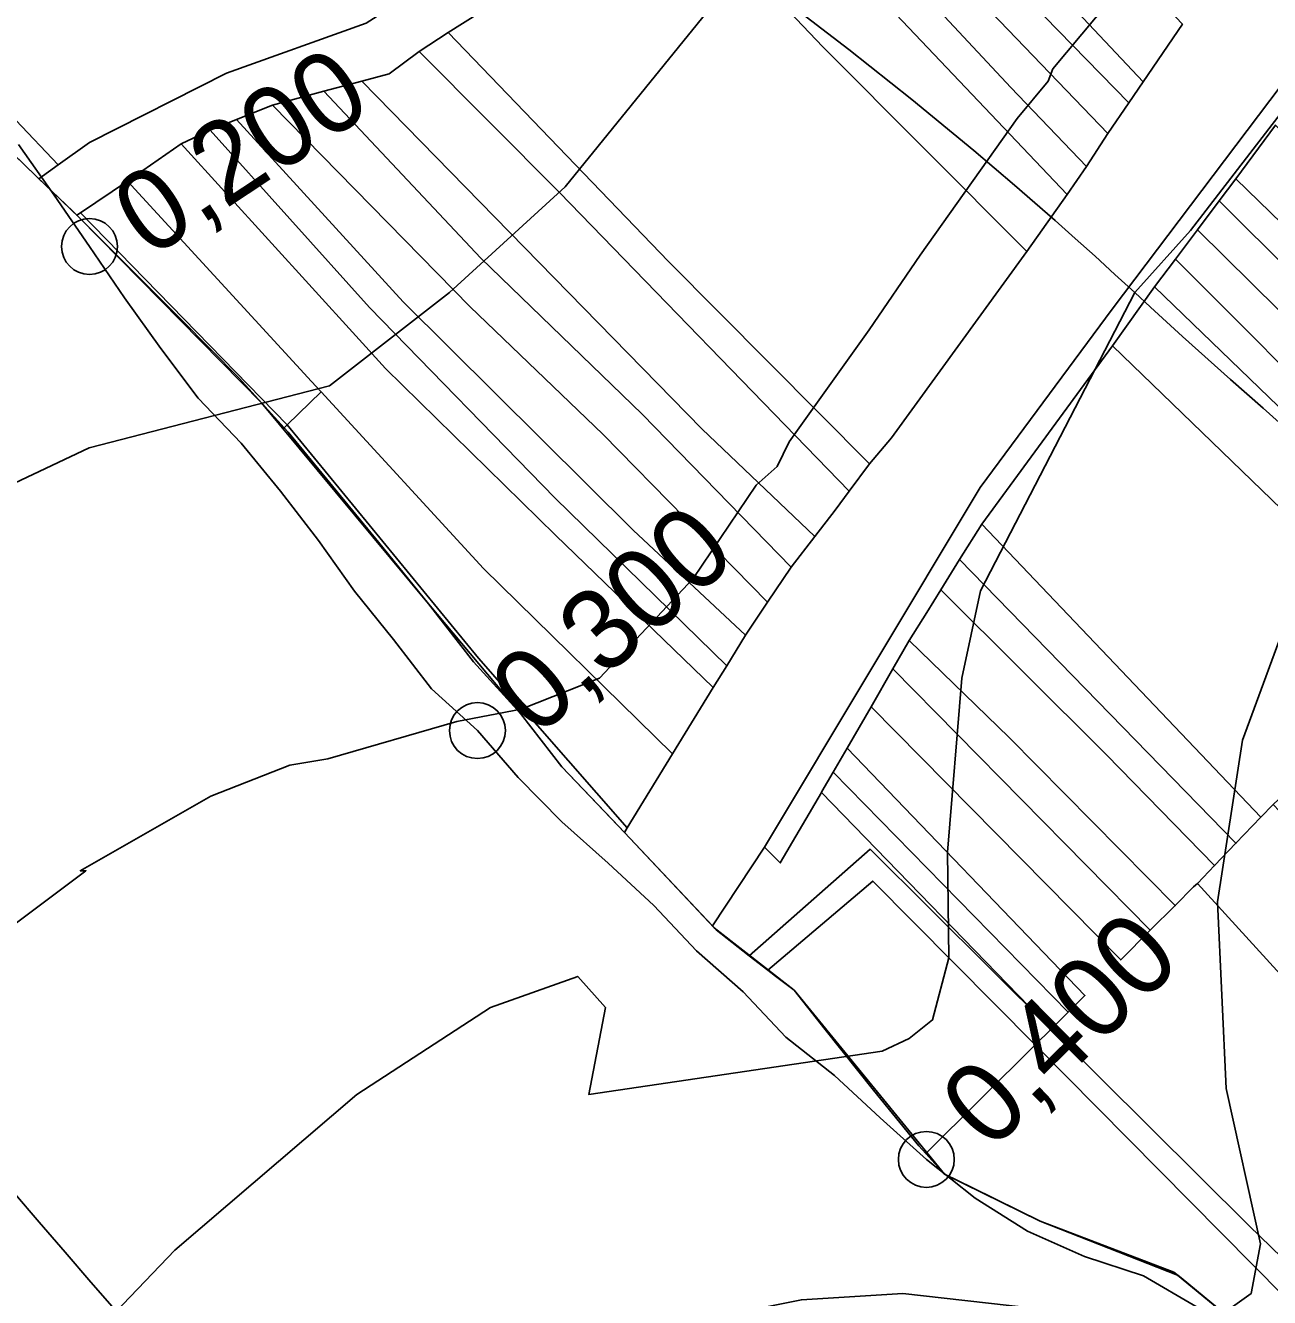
# Model space of a CAD drawing. Extents: x -510989 to -501240, y -1184665 to -1176098.
# Drawn here: x -505145.3 to -504945.2, y -1183005.6 to -1182801 of the extents above; entities that cross this region are included whole.
import ezdxf

# ---------------------------------------------------------------- set-up
doc = ezdxf.new("R2010")
doc.units = 0
for name, color, linetype in [('NAVRH_rozvodnice', 7, 'Continuous'), ('orna_puda', 7, 'Continuous'), ('ostatni_plocha_x_draha', 7, 'Continuous'), ('ostatni_plocha_x_neplodna_puda', 7, 'Continuous'), ('ostatni_plocha_x_ostatni_komunikace', 7, 'Continuous'), ('ostatni_plocha_x_silnice', 7, 'Continuous'), ('popis', 7, 'Continuous'), ('STAV_povodi', 7, 'Continuous'), ('trasovani_toku', 7, 'Continuous'), ('trvaly_travni_porost', 7, 'Continuous'), ('vodni_plocha_x_vodni_tok_v_koryt_prir_n_upr', 7, 'Continuous'), ('vrstevnice_01', 7, 'Continuous'), ('vrstevnice_02', 7, 'Continuous')]:
    doc.layers.add(name, color=color, linetype=linetype)

msp = doc.modelspace()

# ---------------------------------------------------------------- linework, layer by layer
at = {"layer": 'NAVRH_rozvodnice'}
for centre, radius, start, end in [((-503349.55, -1181451.68), 2365.2, 210.66565, 230.3961), ((-505444.54, -1183359.44), 702.72, 47.17982, 69.65509), ((-504278.53, -1182101.14), 1012.77, 227.17982, 239.74893)]:
    msp.add_arc(centre, radius, start, end, dxfattribs=at)
at = {"layer": 'orna_puda'}
msp.add_lwpolyline([(-504945.79, -1182623.15), (-504946.2, -1182633.83), (-504949.82, -1182649.04), (-504955.31, -1182663.12), (-504961.66, -1182672.58), (-504969.06, -1182683.16), (-504977.22, -1182692.7), (-504989.31, -1182704.1), (-505018.76, -1182728.22), (-505040.83, -1182750.48), (-505069.32, -1182787.16), (-505090.51, -1182800.69), (-505112.99, -1182808.71), (-505135, -1182819.86), (-505140.03, -1182823.47), (-505153.74, -1182809.11)], dxfattribs=at)
at = {"layer": 'ostatni_plocha_x_draha'}
msp.add_lwpolyline([(-504936.24, -1182801.25), (-504970.53, -1182846.68), (-504991.75, -1182875.37), (-505026.46, -1182933.19), (-505034.82, -1182945.88), (-505048.97, -1182930.84), (-505048.53, -1182930.12), (-505041.27, -1182918.22), (-505034.71, -1182907.52), (-505032.52, -1182904.03), (-505029.51, -1182899.13), (-505025.98, -1182893.79), (-505022.14, -1182888.17), (-505018.36, -1182883.26), (-505015.11, -1182879.01), (-505012.86, -1182875.93), (-505009.55, -1182871.56), (-505006.03, -1182867.34), (-504984.26, -1182837.41), (-504977.79, -1182828.25), (-504974.67, -1182823.72), (-504971.21, -1182818.43), (-504967.87, -1182813.49), (-504965.55, -1182810.11), (-504959.24, -1182800.82)], dxfattribs=at)
at = {"layer": 'ostatni_plocha_x_neplodna_puda'}
for points in [[(-505137.06, -1182831.56), (-505136.44, -1182831.15), (-505103.23, -1182865.27), (-505103.73, -1182865.75), (-505110.94, -1182857.75), (-505120.23, -1182848.36), (-505136.26, -1182832.33)], [(-505103.73, -1182865.75), (-505103.23, -1182865.27), (-505072.47, -1182902.8), (-505048.53, -1182930.12), (-505048.97, -1182930.84), (-505050.88, -1182928.8), (-505059.03, -1182920.26), (-505065.67, -1182911.73), (-505073.25, -1182903.38), (-505080.51, -1182894.08), (-505088.54, -1182884.17), (-505103.07, -1182866.48), (-505103.67, -1182865.81)]]:
    msp.add_lwpolyline(points, close=True, dxfattribs=at)
at = {"layer": 'ostatni_plocha_x_ostatni_komunikace'}
msp.add_lwpolyline([(-504944.24, -1182817.07), (-504950.67, -1182825.69), (-504953.3, -1182829.22), (-504956.8, -1182833.91), (-504960.35, -1182838.61), (-504963.73, -1182843.09), (-504970.46, -1182852.59), (-504991.51, -1182881.27), (-504995.09, -1182886.94), (-504998.11, -1182891.84), (-505000.35, -1182895.44), (-505003.16, -1182899.94), (-505005.8, -1182904.51), (-505009.32, -1182910.61), (-505013.17, -1182917.27), (-505015.41, -1182921.16), (-505017.21, -1182924.27), (-505017.28, -1182924.39), (-505023.91, -1182935.74), (-505026.46, -1182933.19), (-504991.75, -1182875.37), (-504970.53, -1182846.68), (-504936.24, -1182801.25)], dxfattribs=at)
for points in [[(-505028.9, -1182950.67), (-505009.45, -1182933.53), (-504980.36, -1182962.46), (-504982.93, -1182965.02), (-505009.03, -1182938.67), (-505025.93, -1182953)], [(-504982.93, -1182965.02), (-504980.36, -1182962.46), (-504948.56, -1182994.07), (-504918.42, -1183023.29), (-504922.97, -1183025.57)]]:
    msp.add_lwpolyline(points, close=True, dxfattribs=at)
at = {"layer": 'ostatni_plocha_x_silnice'}
msp.add_lwpolyline([(-505072.27, -1182798.99), (-505077.31, -1182802.18), (-505081.98, -1182805.23), (-505086.82, -1182808.81), (-505091.21, -1182810), (-505097.33, -1182811.63), (-505105.56, -1182813.87), (-505111.38, -1182816.15), (-505115.61, -1182817.89), (-505120.26, -1182820.07), (-505128.91, -1182826.1), (-505136.44, -1182831.15), (-505137.06, -1182831.56), (-505137.71, -1182830.93), (-505142.18, -1182826.63), (-505143.15, -1182825.7), (-505140.03, -1182823.47), (-505135, -1182819.86), (-505112.99, -1182808.71), (-505090.51, -1182800.69)], dxfattribs=at)
at = {"layer": 'popis'}
msp.add_lwpolyline([(-504942.83, -1183016.2), (-504960.01, -1183002.03), (-504982.1, -1182993.35), (-504997.5, -1182985.79), (-505021.69, -1182956.21), (-505034.53, -1182946.19), (-505048.97, -1182930.84), (-505059.03, -1182920.26), (-505065.67, -1182911.73), (-505080.51, -1182894.08), (-505107.34, -1182861.75), (-505136.66, -1182831.95), (-505143.65, -1182825.21), (-505157.59, -1182811.77)], dxfattribs=at)
at = {"layer": 'STAV_povodi'}
msp.add_arc((-503349.55, -1181451.68), 2365.2, 210.66565, 230.3961, dxfattribs=at)
at = {"layer": 'trasovani_toku'}
for p, q in [((-505146.44, -1182820.19), (-505140.69, -1182828.36)), ((-505140.69, -1182828.36), (-505135.01, -1182836.59)), ((-505135.01, -1182836.59), (-505129.39, -1182844.87)), ((-505129.39, -1182844.87), (-505123.56, -1182852.99)), ((-505123.56, -1182852.99), (-505117.53, -1182860.97)), ((-505117.53, -1182860.97), (-505110.64, -1182868.22)), ((-505110.64, -1182868.22), (-505104.28, -1182875.93)), ((-505104.28, -1182875.93), (-505098.19, -1182883.86)), ((-505098.19, -1182883.86), (-505092.41, -1182892.03)), ((-505092.41, -1182892.03), (-505086.14, -1182899.82)), ((-505086.14, -1182899.82), (-505080.03, -1182907.73)), ((-505080.03, -1182907.73), (-505072.62, -1182914.45)), ((-505072.62, -1182914.45), (-505066.08, -1182922.01)), ((-505066.08, -1182922.01), (-505059.04, -1182929.11)), ((-505059.04, -1182929.11), (-505051.57, -1182935.76)), ((-505051.57, -1182935.76), (-505044.26, -1182942.59)), ((-505044.26, -1182942.59), (-505037.41, -1182949.87)), ((-505037.41, -1182949.87), (-505029.88, -1182956.45)), ((-505029.88, -1182956.45), (-505023.03, -1182963.74)), ((-505023.03, -1182963.74), (-505015.19, -1182969.94)), ((-505015.19, -1182969.94), (-505007.84, -1182976.73)), ((-505007.84, -1182976.73), (-505000.42, -1182983.43)), ((-505000.42, -1182983.43), (-504992.58, -1182989.64)), ((-504992.58, -1182989.64), (-504984.14, -1182994.99)), ((-504984.14, -1182994.99), (-504975, -1182999.06)), ((-504975, -1182999.06), (-504965.5, -1183002.18)), ((-504965.5, -1183002.18), (-504956.84, -1183007.18))]:
    msp.add_line(p, q, dxfattribs=at)
for centre in [(-505135.01, -1182836.59), (-505072.62, -1182914.45), (-505000.42, -1182983.43)]:
    msp.add_circle(centre, 4.5, dxfattribs=at)
at = {"layer": 'trvaly_travni_porost'}
for points in [[(-505010.3, -1182747.06), (-504959.24, -1182800.82), (-504965.55, -1182810.11), (-505018.98, -1182753.35), (-505014.32, -1182749.89)], [(-505028.74, -1182758.55), (-505024.83, -1182754.54), (-504995.02, -1182785.61), (-504967.87, -1182813.49), (-504971.21, -1182818.43)], [(-505028.74, -1182758.55), (-504971.21, -1182818.43), (-504974.67, -1182823.72), (-504986.84, -1182811.01), (-505032.57, -1182762.03)], [(-505032.57, -1182762.03), (-504986.84, -1182811.01), (-504974.67, -1182823.72), (-504977.79, -1182828.25), (-505035.95, -1182766.97)], [(-505035.95, -1182766.97), (-504977.79, -1182828.25), (-504984.26, -1182837.41), (-505017.05, -1182804.49), (-505044.91, -1182775.2)], [(-505044.91, -1182775.2), (-505017.05, -1182804.49), (-504984.26, -1182837.41), (-505006.03, -1182867.34), (-505009.55, -1182871.56), (-505041.87, -1182839.01), (-505077.31, -1182802.18), (-505072.27, -1182798.99), (-505057.65, -1182785.23), (-505047.64, -1182772.19)], [(-505081.98, -1182805.23), (-505077.31, -1182802.18), (-505041.87, -1182839.01), (-505009.55, -1182871.56), (-505012.86, -1182875.93), (-505059.43, -1182827.88)], [(-505086.82, -1182808.81), (-505081.98, -1182805.23), (-505059.43, -1182827.88), (-505012.86, -1182875.93), (-505015.11, -1182879.01), (-505018.36, -1182883.26), (-505036.54, -1182865.94), (-505091.21, -1182810)], [(-505097.33, -1182811.63), (-505091.21, -1182810), (-505036.54, -1182865.94), (-505018.36, -1182883.26), (-505022.14, -1182888.17), (-505046.13, -1182863.56), (-505072.06, -1182838.45)], [(-505105.56, -1182813.87), (-505097.33, -1182811.63), (-505072.06, -1182838.45), (-505046.13, -1182863.56), (-505022.14, -1182888.17), (-505025.98, -1182893.79), (-505052.43, -1182866.76), (-505073.79, -1182846.3)], [(-505111.38, -1182816.15), (-505105.56, -1182813.87), (-505073.79, -1182846.3), (-505052.43, -1182866.76), (-505025.98, -1182893.79), (-505029.51, -1182899.13), (-505047.58, -1182882.2), (-505084.57, -1182845.48)], [(-505115.61, -1182817.89), (-505111.38, -1182816.15), (-505084.57, -1182845.48), (-505047.58, -1182882.2), (-505029.51, -1182899.13), (-505032.52, -1182904.03), (-505060.1, -1182877.08), (-505089.98, -1182846.39)], [(-504950.67, -1182825.69), (-504944.24, -1182817.07), (-504932.52, -1182828.33), (-504915.64, -1182845.21), (-504889.92, -1182871.6), (-504893.89, -1182875.96), (-504897.54, -1182880.49), (-504919.16, -1182857.22), (-504939.52, -1182836.51)], [(-505120.26, -1182820.07), (-505115.61, -1182817.89), (-505089.98, -1182846.39), (-505060.1, -1182877.08), (-505032.52, -1182904.03), (-505034.71, -1182907.52), (-505060.09, -1182883.04), (-505087.41, -1182856.19), (-505092.19, -1182850.94)], [(-505128.91, -1182826.1), (-505120.26, -1182820.07), (-505092.19, -1182850.94), (-505087.41, -1182856.19), (-505060.09, -1182883.04), (-505034.71, -1182907.52), (-505041.27, -1182918.22), (-505071.63, -1182888.41), (-505097.77, -1182859.97), (-505099.31, -1182858.3)], [(-505136.44, -1182831.15), (-505128.91, -1182826.1), (-505099.31, -1182858.3), (-505097.77, -1182859.97), (-505103.23, -1182865.27)], [(-504956.8, -1182833.91), (-504953.3, -1182829.22), (-504929.06, -1182853.41), (-504918.16, -1182864.49), (-504900.11, -1182883.73), (-504902.1, -1182886.23), (-504903.5, -1182887.87), (-504930.71, -1182859.71)], [(-504960.35, -1182838.61), (-504956.8, -1182833.91), (-504930.71, -1182859.71), (-504903.5, -1182887.87), (-504906.42, -1182891.29), (-504907.7, -1182892.36), (-504931.03, -1182868)], [(-504963.73, -1182843.09), (-504960.35, -1182838.61), (-504931.03, -1182868), (-504907.7, -1182892.36), (-504911.63, -1182895.89), (-504928.65, -1182877.74), (-504942.29, -1182863.8)], [(-504970.46, -1182852.59), (-504963.73, -1182843.09), (-504942.29, -1182863.8), (-504928.65, -1182877.74), (-504911.63, -1182895.89), (-504918.01, -1182901.52), (-504920.13, -1182903.44), (-504941.71, -1182880.39)], [(-504941.71, -1182880.39), (-504920.13, -1182903.44), (-504924.66, -1182907.54), (-504930.47, -1182912.75), (-504937.62, -1182919.77), (-504944.65, -1182926.34), (-504946.6, -1182928.38), (-504991.51, -1182881.27), (-504970.46, -1182852.59)], [(-505097.77, -1182859.97), (-505071.63, -1182888.41), (-505041.27, -1182918.22), (-505048.53, -1182930.12), (-505072.47, -1182902.8), (-505103.23, -1182865.27)], [(-504995.09, -1182886.94), (-504991.51, -1182881.27), (-504946.6, -1182928.38), (-504950.62, -1182932.57)], [(-504998.11, -1182891.84), (-504995.09, -1182886.94), (-504950.62, -1182932.57), (-504954.07, -1182936.18), (-504971.43, -1182918.35)], [(-505000.35, -1182895.44), (-504998.11, -1182891.84), (-504971.43, -1182918.35), (-504954.07, -1182936.18), (-504956.82, -1182939.05), (-504957.44, -1182939.59), (-504960.38, -1182942.59), (-504987.08, -1182915.58), (-505003.16, -1182899.94)], [(-505005.8, -1182904.51), (-505003.16, -1182899.94), (-504987.08, -1182915.58), (-504960.38, -1182942.59), (-504964.43, -1182946.53)], [(-505009.32, -1182910.61), (-505005.8, -1182904.51), (-504964.43, -1182946.53), (-504969.16, -1182951.33)], [(-505013.17, -1182917.27), (-505009.32, -1182910.61), (-504969.16, -1182951.33), (-504964.43, -1182946.53), (-504960.38, -1182942.59), (-504957.44, -1182939.59), (-504956.82, -1182939.05), (-504937.42, -1182960.34), (-504916.51, -1182985.25), (-504892.94, -1183010.66), (-504909.19, -1183018.57), (-504918.42, -1183023.29), (-504948.56, -1182994.07), (-504980.36, -1182962.46), (-504977.61, -1182959.73), (-504974.92, -1182957.09)], [(-505015.41, -1182921.16), (-505013.17, -1182917.27), (-504974.92, -1182957.09), (-504977.61, -1182959.73)], [(-505017.21, -1182924.27), (-505015.41, -1182921.16), (-504977.61, -1182959.73), (-504980.36, -1182962.46), (-505017.28, -1182924.39)], [(-505023.91, -1182935.74), (-505017.28, -1182924.39), (-504980.36, -1182962.46), (-505009.45, -1182933.53), (-505028.9, -1182950.67), (-505034.24, -1182946.5), (-505034.82, -1182945.88), (-505026.46, -1182933.19)], [(-504944.65, -1182926.34), (-504924.28, -1182947.77), (-504910.16, -1182964.34), (-504889.31, -1182991.66), (-504869.26, -1183020.09), (-504838.8, -1183064.13), (-504833.15, -1183071.69), (-504846.32, -1183073.53), (-504851.71, -1183066.39), (-504874.04, -1183036.97), (-504892.94, -1183010.66), (-504916.51, -1182985.25), (-504937.42, -1182960.34), (-504956.82, -1182939.05), (-504954.07, -1182936.18), (-504950.62, -1182932.57), (-504946.6, -1182928.38)], [(-505025.93, -1182953), (-505009.03, -1182938.67), (-504982.93, -1182965.02), (-505000.51, -1182982.49), (-505001.65, -1182981.24), (-505008.93, -1182972.27), (-505016.67, -1182962.54), (-505021.69, -1182956.21), (-505024.68, -1182953.98)], [(-505000.51, -1182982.49), (-504982.93, -1182965.02), (-504922.97, -1183025.57), (-504936.07, -1183032.12), (-504937.93, -1183025.1), (-504942.83, -1183016.2), (-504959.42, -1183002.49), (-504960.59, -1183001.57), (-504982.1, -1182993.35), (-504993, -1182987.98), (-504997.5, -1182985.79)]]:
    msp.add_lwpolyline(points, close=True, dxfattribs=at)
for points in [[(-505018.98, -1182753.35), (-504965.55, -1182810.11), (-504967.87, -1182813.49), (-504995.02, -1182785.61)], [(-504820.85, -1183013.21), (-504829.61, -1182999.02), (-504849.18, -1182969.23), (-504876.77, -1182929.34), (-504888.33, -1182912.31), (-504906.42, -1182891.29), (-504903.5, -1182887.87), (-504902.1, -1182886.23), (-504900.11, -1182883.73), (-504918.16, -1182864.49), (-504929.06, -1182853.41), (-504953.3, -1182829.22), (-504950.67, -1182825.69), (-504939.52, -1182836.51), (-504919.16, -1182857.22), (-504897.54, -1182880.49), (-504887, -1182893.5), (-504872.47, -1182912.76), (-504858.53, -1182930.68), (-504824.07, -1182985.33), (-504804.25, -1183016.32)]]:
    msp.add_lwpolyline(points, dxfattribs=at)
at = {"layer": 'vodni_plocha_x_vodni_tok_v_koryt_prir_n_upr'}
msp.add_lwpolyline([(-505156.69, -1182812.63), (-505153.74, -1182809.11), (-505140.03, -1182823.47), (-505143.15, -1182825.7), (-505143.65, -1182825.21)], close=True, dxfattribs=at)
at = {"layer": 'vrstevnice_01'}
for points in [[(-504892.91, -1182620), (-504940.69, -1182678), (-504981.69, -1182720), (-504995.91, -1182739), (-505035, -1182798), (-505058.5, -1182827), (-505077.09, -1182844), (-505096.41, -1182859), (-505135.09, -1182869), (-505209.09, -1182904), (-505236.41, -1182920), (-505262.91, -1182941), (-505270.46, -1182947.52)], [(-505178.14, -1183073.12), (-505165.81, -1183053), (-505140.41, -1183018), (-505121.31, -1182998), (-505092, -1182973), (-505070.5, -1182959), (-505056.5, -1182954), (-505052, -1182959), (-505054.69, -1182973), (-505007.5, -1182966), (-505003.19, -1182964), (-504999.41, -1182961), (-504996.81, -1182951), (-504997, -1182934), (-504994.69, -1182906), (-504991.69, -1182892), (-504966.91, -1182844), (-504957.91, -1182834), (-504936.31, -1182806), (-504916.09, -1182777), (-504904.09, -1182763), (-504903.41, -1182761), (-504901.09, -1182759)]]:
    msp.add_lwpolyline(points, dxfattribs=at)
at = {"layer": 'vrstevnice_02'}
for points in [[(-504786.69, -1182584), (-504807, -1182637), (-504809.41, -1182641), (-504820.91, -1182675), (-504833.59, -1182702), (-504860.69, -1182754), (-504877.91, -1182783), (-504909.19, -1182833), (-504912.91, -1182841), (-504927.81, -1182866), (-504941.5, -1182894), (-504949.59, -1182916), (-504953.59, -1182942), (-504952.19, -1182972), (-504946.69, -1182997)], [(-504936.69, -1182753), (-504950.81, -1182771), (-504961.69, -1182786), (-504980.09, -1182808), (-504980.81, -1182810), (-504985.81, -1182816), (-505001.41, -1182838), (-505009.59, -1182850), (-505022.5, -1182868), (-505024.41, -1182872), (-505027.81, -1182875), (-505037.91, -1182890), (-505053, -1182906), (-505065.59, -1182911), (-505075.91, -1182913), (-505096.69, -1182919), (-505102.81, -1182920), (-505115.5, -1182925), (-505136.5, -1182937), (-505135.59, -1182937), (-505148.91, -1182947)], [(-504946.69, -1182997), (-504948.19, -1183005), (-504953.81, -1183009), (-504960, -1183010), (-505004.19, -1183005), (-505020.5, -1183006), (-505045.31, -1183011), (-505075.5, -1183020), (-505135.45, -1183131.2)]]:
    msp.add_lwpolyline(points, dxfattribs=at)

# ---------------------------------------------------------------- texts
at = {"layer": 'trasovani_toku'}
for s, rotation, p in [('0,200', 33.5063, (-505125.32, -1182838.65)), ('0,300', 41.6455, (-505063.04, -1182915.77)), ('0,400', 44.4448, (-504990.06, -1182982.28))]:
    msp.add_text(s, height=13, rotation=rotation, dxfattribs=at).set_placement(p)

doc.saveas('drawing.dxf')
